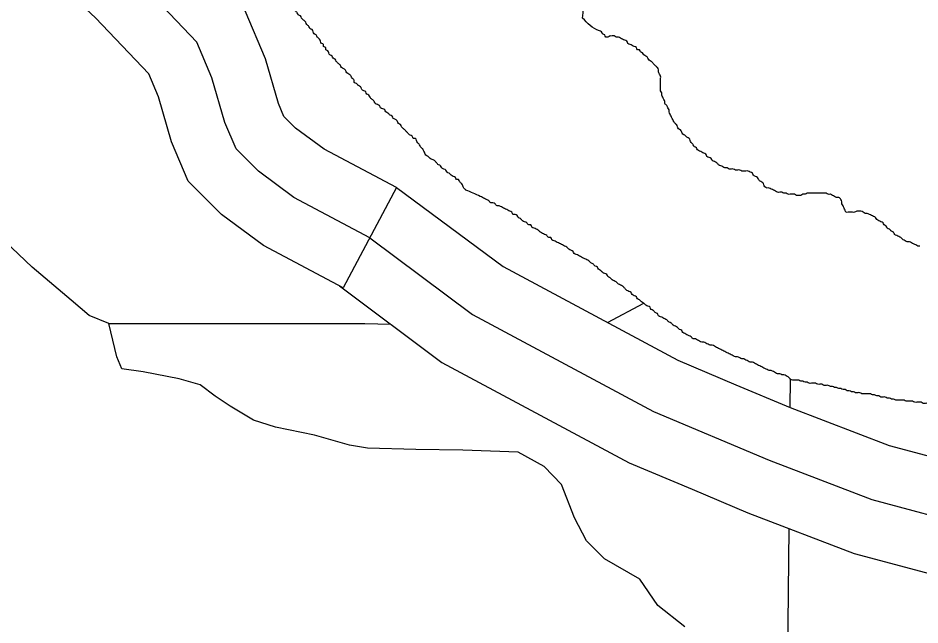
# Model space of a CAD drawing. Extents: x 813775 to 1157140, y 1757555 to 1979907.
# Drawn here: x 1015339 to 1017725, y 1817128 to 1818733 of the extents above; entities that cross this region are included whole.
import ezdxf

# ---------------------------------------------------------------- set-up
doc = ezdxf.new("R2010")
doc.units = 0
for name, color, linetype in [('Level 24', 7, 'Continuous'), ('Level 32', 7, 'Continuous'), ('Level 35', 7, 'Continuous'), ('Level 45', 7, 'Continuous'), ('Level 46', 7, 'Continuous'), ('Level 5', 7, 'Continuous'), ('Level 9', 7, 'Continuous')]:
    doc.layers.add(name, color=color, linetype=linetype)

msp = doc.modelspace()

# ---------------------------------------------------------------- linework, layer by layer
at = {"layer": 'Level 24'}
msp.add_lwpolyline([(1016270, 1818151.8), (1016541.4, 1817949.3), (1017020.2, 1817692.3), (1017326.2, 1817563.9), (1017597.7, 1817460.1), (1017874.1, 1817386), (1018165.4, 1817297.1), (1018313.4, 1817287.2), (1018614.5, 1817272.4), (1018826.8, 1817252.6), (1018905.8, 1817242.7), (1018979.8, 1817287.2), (1019093.3, 1817440.4), (1019216.7, 1817613.3), (1019350, 1817717), (1019562.2, 1817820.8), (1019769.6, 1817860.3), (1019926, 1817840.5)], dxfattribs=at)
at = {"layer": 'Level 32'}
msp.add_line((1016340.3, 1818284.3), (1016199.6, 1818019.4), dxfattribs=at)
for points in [[(1016340.3, 1818284.3), (1016149.2, 1818385.8), (1016073.4, 1818441.8), (1016042.6, 1818472.6), (1016027.9, 1818506.9), (1015993.5, 1818625), (1015940, 1818752.2), (1015755.2, 1818946.1), (1015685.6, 1819011.5)], [(1016199.6, 1818019.4), (1015988.9, 1818131.3), (1015877.1, 1818213.7), (1015789.5, 1818301.4), (1015745, 1818405.5), (1015710.3, 1818524.6), (1015684.8, 1818585.1), (1015543.8, 1818733.1), (1015480.1, 1818792.9)]]:
    msp.add_lwpolyline(points, dxfattribs=at)
at = {"layer": 'Level 35'}
for points in [[(1015579.4, 1817924.7), (1015527.6, 1817946.5), (1015479.8, 1817986.4), (1015376.2, 1818074.1), (1015285.9, 1818159.2), (1015174.3, 1818273.5), (1015100, 1818353.2), (1015036.2, 1818422.3), (1015015, 1818472.8), (1015015, 1818496.8), (1015020.3, 1818536.6), (1015052.2, 1818587.2), (1015129.2, 1818619.1), (1015158.4, 1818621.7), (1015182.3, 1818672.2), (1015166.4, 1818717.4), (1015107.9, 1818773.2), (1015046.9, 1818823.7), (1014977.8, 1818855.6), (1014916.7, 1818879.6), (1014874.2, 1818914.1), (1014839.7, 1818948.7)], [(1016898.7, 1817927.8), (1016994.5, 1817979.2)], [(1015613.9, 1817805.1), (1015600.6, 1817837), (1015579.4, 1817924.7)], [(1015579.4, 1817924.7), (1015839.6, 1817924.7), (1016163.6, 1817924.7), (1016256.6, 1817924.7), (1016325.5, 1817923.2)], [(1016123.3, 1817629.6), (1016020.2, 1817650.9), (1015961.8, 1817669.5), (1015900.7, 1817706.7), (1015860.9, 1817733.3), (1015821, 1817762.6), (1015765.3, 1817778.5), (1015669.7, 1817797.1), (1015613.9, 1817805.1)], [(1017103.3, 1817123.3), (1017031.6, 1817179.1), (1016983.8, 1817249.5), (1016890.8, 1817302.7), (1016843, 1817350.5), (1016811.1, 1817411.7), (1016776.6, 1817499.4), (1016731.5, 1817547.2), (1016662.4, 1817584.5), (1016516.3, 1817589.8), (1016391.5, 1817592.4), (1016264, 1817595.1), (1016216.2, 1817603.1), (1016123.3, 1817629.6)]]:
    msp.add_lwpolyline(points, dxfattribs=at)
at = {"layer": 'Level 45'}
for points in [[(1016340.3, 1818284.3), (1016622.2, 1818076.1), (1017084.9, 1817827.9), (1017238.6, 1817763.3)], [(1016189.4, 1818024.7), (1016460.7, 1817822.4), (1016955.6, 1817556.8), (1017122.5, 1817486.7)], [(1017238.6, 1817763.3), (1017382.1, 1817703.1), (1017644, 1817603), (1017915.5, 1817530.2), (1018192.6, 1817445.6), (1018192, 1817445.6)], [(1017122.5, 1817486.7), (1017270.4, 1817424.6), (1017551.4, 1817317.2), (1017832.8, 1817241.8), (1018138.1, 1817148.6), (1018172, 1817146.3)]]:
    msp.add_lwpolyline(points, dxfattribs=at)
at = {"layer": 'Level 46'}
msp.add_lwpolyline([(1016270, 1818151.8), (1016069.1, 1818258.6), (1015975.3, 1818327.7), (1015916, 1818387), (1015886.4, 1818456.2), (1015851.9, 1818574.8), (1015812.4, 1818668.7), (1015649.5, 1818839.6), (1015358.3, 1819113.3), (1015067.1, 1819330.7), (1014775.8, 1819562.9), (1014257.6, 1819928.6)], dxfattribs=at)
at = {"layer": 'Level 5'}
for points in [[(1017382.3, 1817778.2), (1017381.5, 1817703.3)], [(1017378.2, 1817383.4), (1017322.7, 1812093.8)]]:
    msp.add_lwpolyline(points, dxfattribs=at)
at = {"layer": 'Level 9'}
for points in [[(1016832.7, 1818732.8), (1016825.5, 1818779.6), (1016819.9, 1818785.2), (1016817.1, 1818790.8), (1016814.3, 1818796.4), (1016811.5, 1818802), (1016805.9, 1818804.8), (1016805.9, 1818810.3), (1016803.2, 1818815.9), (1016803.2, 1818821.5), (1016800.4, 1818827.1), (1016794.8, 1818829.9), (1016794.8, 1818835.5), (1016789.2, 1818838.3), (1016786.4, 1818843.8), (1016780.8, 1818846.6), (1016775.3, 1818849.4), (1016769.7, 1818852.2), (1016764.1, 1818855), (1016758.5, 1818857.8), (1016752.9, 1818860.6), (1016747.4, 1818863.4), (1016741.8, 1818866.2), (1016736.2, 1818871.7), (1016730.6, 1818877.3), (1016725, 1818880.1), (1016719.5, 1818880.1), (1016713.9, 1818882.9), (1016708.3, 1818885.7), (1016702.7, 1818888.5), (1016697.1, 1818891.3), (1016694.4, 1818896.9), (1016688.8, 1818896.9), (1016686, 1818902.4), (1016680.4, 1818905.2), (1016674.8, 1818908), (1016672, 1818913.6), (1016666.5, 1818916.4), (1016663.7, 1818922), (1016658.1, 1818924.8), (1016655.3, 1818930.4), (1016649.7, 1818933.1), (1016646.9, 1818938.7), (1016641.4, 1818941.5), (1016635.8, 1818944.3), (1016633, 1818949.9), (1016627.4, 1818952.7), (1016621.8, 1818955.5), (1016619, 1818961.1), (1016613.5, 1818966.6), (1016607.9, 1818972.2), (1016602.3, 1818977.8), (1016599.5, 1818983.4), (1016596.7, 1818989), (1016591.1, 1818994.5), (1016588.4, 1819000.1), (1016582.8, 1819002.9), (1016580, 1819008.5), (1016577.2, 1819014.1), (1016571.6, 1819016.9), (1016568.8, 1819022.5), (1016563.2, 1819028), (1016560.5, 1819033.6), (1016554.9, 1819036.4), (1016552.1, 1819042), (1016546.5, 1819047.6), (1016543.7, 1819053.2), (1016540.9, 1819058.7), (1016535.3, 1819061.5), (1016532.6, 1819067.1), (1016527, 1819072.7), (1016524.2, 1819078.3), (1016521.4, 1819083.9), (1016518.6, 1819089.4), (1016513, 1819095), (1016510.2, 1819100.6), (1016507.5, 1819106.2), (1016504.7, 1819111.8), (1016501.9, 1819117.3), (1016499.1, 1819122.9), (1016493.5, 1819128.5), (1016490.7, 1819134.1), (1016487.9, 1819139.7), (1016482.3, 1819145.3), (1016479.6, 1819150.8), (1016474, 1819156.4), (1016471.2, 1819162), (1016465.6, 1819164.8), (1016462.8, 1819170.4), (1016460, 1819176), (1016454.5, 1819181.5)], [(1016128.1, 1818688.1), (1016122.5, 1818690.9), (1016119.7, 1818696.5), (1016116.9, 1818702.1), (1016111.3, 1818704.8), (1016108.5, 1818710.4), (1016103, 1818716), (1016100.2, 1818721.6), (1016094.6, 1818727.2), (1016089, 1818732.8), (1016086.2, 1818738.3), (1016080.6, 1818741.1), (1016077.9, 1818746.7), (1016072.3, 1818752.3), (1016069.5, 1818757.9), (1016063.9, 1818760.7), (1016061.1, 1818766.2), (1016055.5, 1818769), (1016052.7, 1818774.6), (1016047.2, 1818777.4), (1016044.4, 1818783), (1016038.8, 1818785.8), (1016036, 1818791.4), (1016030.4, 1818796.9), (1016027.6, 1818802.5), (1016022.1, 1818805.3), (1016019.3, 1818810.9), (1016013.7, 1818813.7), (1016010.9, 1818819.3), (1016005.3, 1818822.1), (1016002.5, 1818827.6), (1015997, 1818833.2), (1015994.2, 1818838.8), (1015988.6, 1818841.6), (1015985.8, 1818847.2), (1015983, 1818852.8), (1015977.4, 1818855.6), (1015974.6, 1818861.1), (1015969.1, 1818866.7), (1015966.3, 1818872.3), (1015960.7, 1818875.1), (1015957.9, 1818880.7), (1015952.3, 1818886.3), (1015949.5, 1818891.8), (1015944, 1818894.6), (1015941.2, 1818900.2), (1015938.4, 1818905.8), (1015932.8, 1818908.6), (1015930, 1818914.2), (1015927.2, 1818919.8), (1015921.6, 1818922.5), (1015918.8, 1818928.1), (1015916.1, 1818933.7), (1015910.5, 1818936.5), (1015907.7, 1818942.1), (1015904.9, 1818947.7), (1015902.1, 1818953.2), (1015899.3, 1818958.8), (1015893.7, 1818964.4), (1015890.9, 1818970), (1015888.2, 1818975.6), (1015885.4, 1818981.2), (1015879.8, 1818986.7), (1015877, 1818992.3), (1015874.2, 1818997.9), (1015868.6, 1819000.7), (1015865.8, 1819006.3), (1015863.1, 1819011.9), (1015860.3, 1819017.4), (1015854.7, 1819020.2), (1015851.9, 1819025.8), (1015849.1, 1819031.4), (1015843.5, 1819037), (1015840.7, 1819042.6), (1015835.2, 1819048.1), (1015832.4, 1819053.7), (1015829.6, 1819059.3), (1015824, 1819064.9), (1015821.2, 1819070.5), (1015818.4, 1819076), (1015812.8, 1819078.8), (1015812.8, 1819084.4), (1015810, 1819090), (1015804.5, 1819095.6), (1015801.7, 1819101.2), (1015798.9, 1819106.7), (1015796.1, 1819112.3), (1015793.3, 1819117.9), (1015790.5, 1819123.5), (1015787.7, 1819129.1), (1015784.9, 1819134.7)], [(1016905.3, 1818685.3), (1016899.7, 1818682.5), (1016894.1, 1818682.5), (1016891.3, 1818688.1), (1016885.7, 1818690.9), (1016882.9, 1818696.5), (1016877.4, 1818699.3), (1016832.7, 1818732.8)], [(1016524.2, 1818277.8), (1016518.6, 1818283.4), (1016515.8, 1818289), (1016513, 1818294.6), (1016507.5, 1818300.2), (1016504.7, 1818305.7), (1016499.1, 1818305.7), (1016496.3, 1818311.3), (1016490.7, 1818314.1), (1016485.1, 1818316.9), (1016479.6, 1818322.5), (1016474, 1818325.3), (1016471.2, 1818330.9), (1016465.6, 1818333.6), (1016460, 1818336.4), (1016457.2, 1818342), (1016451.7, 1818344.8), (1016446.1, 1818350.4), (1016440.5, 1818356), (1016434.9, 1818358.8), (1016429.3, 1818361.6), (1016423.8, 1818367.1), (1016418.2, 1818369.9), (1016415.4, 1818375.5), (1016412.6, 1818381.1), (1016409.8, 1818386.7), (1016404.2, 1818392.3), (1016401.4, 1818397.8), (1016395.9, 1818403.4), (1016393.1, 1818409), (1016390.3, 1818414.6), (1016384.7, 1818414.6), (1016381.9, 1818420.2), (1016376.3, 1818423), (1016370.8, 1818428.5), (1016365.2, 1818434.1), (1016359.6, 1818439.7), (1016354, 1818445.3), (1016351.2, 1818450.9), (1016345.7, 1818453.7), (1016342.9, 1818459.2), (1016337.3, 1818464.8), (1016331.7, 1818467.6), (1016328.9, 1818473.2), (1016323.3, 1818476), (1016317.8, 1818481.6), (1016312.2, 1818484.4), (1016309.4, 1818489.9), (1016303.8, 1818492.7), (1016298.2, 1818495.5), (1016295.4, 1818501.1), (1016289.9, 1818503.9), (1016284.3, 1818506.7), (1016281.5, 1818512.3), (1016275.9, 1818517.8), (1016270.3, 1818523.4), (1016267.5, 1818529), (1016262, 1818531.8), (1016259.2, 1818537.4), (1016253.6, 1818540.2), (1016248, 1818545.8), (1016245.2, 1818551.3), (1016239.7, 1818554.1), (1016234.1, 1818559.7), (1016228.5, 1818562.5), (1016228.5, 1818568.1), (1016222.9, 1818573.7), (1016220.1, 1818579.3), (1016214.5, 1818584.8), (1016209, 1818587.6), (1016206.2, 1818593.2), (1016200.6, 1818598.8), (1016195, 1818601.6), (1016192.2, 1818607.2), (1016186.6, 1818612.7), (1016181.1, 1818618.3), (1016178.3, 1818623.9), (1016172.7, 1818626.7), (1016169.9, 1818632.3), (1016164.3, 1818635.1), (1016161.5, 1818640.7), (1016158.8, 1818646.2), (1016153.2, 1818649), (1016153.2, 1818654.6), (1016147.6, 1818657.4), (1016147.6, 1818663), (1016142, 1818665.8), (1016139.2, 1818671.4), (1016136.4, 1818676.9), (1016130.9, 1818682.5), (1016128.1, 1818688.1)], [(1017265.1, 1818328.1), (1017259.5, 1818328.1), (1017254, 1818328.1), (1017248.4, 1818330.9), (1017242.8, 1818330.9), (1017237.2, 1818330.9), (1017231.6, 1818333.6), (1017226.1, 1818333.6), (1017220.5, 1818333.6), (1017214.9, 1818336.4), (1017209.3, 1818336.4), (1017203.7, 1818339.2), (1017198.2, 1818342), (1017192.6, 1818344.8), (1017187, 1818350.4), (1017181.4, 1818353.2), (1017175.9, 1818356), (1017173.1, 1818361.6), (1017167.5, 1818364.3), (1017161.9, 1818367.1), (1017159.1, 1818372.7), (1017153.5, 1818375.5), (1017148, 1818378.3), (1017142.4, 1818381.1), (1017136.8, 1818383.9), (1017134, 1818389.5), (1017128.4, 1818392.3), (1017125.6, 1818397.8), (1017120.1, 1818403.4), (1017117.3, 1818409), (1017114.5, 1818414.6), (1017108.9, 1818417.4), (1017103.3, 1818423), (1017097.7, 1818425.7), (1017095, 1818431.3), (1017092.2, 1818436.9), (1017086.6, 1818439.7), (1017083.8, 1818445.3), (1017081, 1818450.9), (1017075.4, 1818456.4), (1017072.6, 1818462), (1017069.8, 1818467.6), (1017067.1, 1818473.2), (1017064.3, 1818478.8), (1017061.5, 1818484.4), (1017061.5, 1818489.9), (1017058.7, 1818495.5), (1017055.9, 1818501.1), (1017050.3, 1818506.7), (1017050.3, 1818512.3), (1017047.5, 1818517.8), (1017044.7, 1818523.4), (1017042, 1818529), (1017042, 1818534.6), (1017039.2, 1818540.2), (1017039.2, 1818545.8), (1017039.2, 1818551.3), (1017039.2, 1818556.9), (1017039.2, 1818562.5), (1017039.2, 1818568.1), (1017039.2, 1818573.7), (1017039.2, 1818579.3), (1017036.4, 1818584.8), (1017033.6, 1818590.4), (1017033.6, 1818596), (1017030.8, 1818601.6), (1017025.2, 1818607.2), (1017019.6, 1818612.7), (1017014.1, 1818618.3), (1017008.5, 1818621.1), (1017005.7, 1818626.7), (1017000.1, 1818632.3), (1016994.5, 1818635.1), (1016991.7, 1818640.7), (1016986.2, 1818643.4), (1016983.4, 1818649), (1016977.8, 1818649), (1016975, 1818654.6), (1016969.4, 1818657.4), (1016963.8, 1818660.2), (1016958.3, 1818663), (1016952.7, 1818665.8), (1016949.9, 1818671.4), (1016944.3, 1818674.1), (1016938.7, 1818676.9), (1016933.2, 1818679.7), (1016927.6, 1818682.5), (1016922, 1818682.5), (1016916.4, 1818685.3), (1016910.8, 1818685.3), (1016905.3, 1818685.3)], [(1017725.4, 1818129.9), (1017719.8, 1818129.9), (1017714.2, 1818132.7), (1017708.7, 1818135.5), (1017703.1, 1818138.3), (1017697.5, 1818141.1), (1017691.9, 1818141.1), (1017686.4, 1818143.9), (1017680.8, 1818146.6), (1017675.2, 1818152.2), (1017669.6, 1818155), (1017664, 1818157.8), (1017658.5, 1818160.6), (1017655.7, 1818166.2), (1017650.1, 1818169), (1017644.5, 1818174.6), (1017638.9, 1818177.3), (1017636.1, 1818182.9), (1017630.6, 1818185.7), (1017627.8, 1818191.3), (1017622.2, 1818194.1), (1017616.6, 1818196.9), (1017611, 1818199.7), (1017608.2, 1818205.3), (1017602.7, 1818208.1), (1017597.1, 1818210.8), (1017591.5, 1818213.6), (1017585.9, 1818216.4), (1017580.3, 1818216.4), (1017574.8, 1818219.2), (1017569.2, 1818222), (1017563.6, 1818222), (1017558, 1818222), (1017552.5, 1818219.2), (1017546.9, 1818219.2), (1017541.3, 1818219.2), (1017535.7, 1818219.2), (1017530.1, 1818219.2), (1017527.3, 1818224.8), (1017524.6, 1818230.4), (1017521.8, 1818236), (1017519, 1818241.5), (1017519, 1818247.1), (1017516.2, 1818252.7), (1017510.6, 1818258.3), (1017505, 1818258.3), (1017499.4, 1818261.1), (1017493.9, 1818263.9), (1017488.3, 1818266.7), (1017482.7, 1818266.7), (1017477.1, 1818269.5), (1017471.6, 1818269.5), (1017466, 1818269.5), (1017460.4, 1818269.5), (1017454.8, 1818269.5), (1017449.2, 1818269.5), (1017443.7, 1818269.5), (1017438.1, 1818269.5), (1017432.5, 1818269.5), (1017426.9, 1818269.5), (1017421.3, 1818266.7), (1017415.8, 1818266.7), (1017410.2, 1818263.9), (1017404.6, 1818263.9), (1017399, 1818263.9), (1017393.4, 1818266.7), (1017387.9, 1818266.7), (1017382.3, 1818266.7), (1017376.7, 1818266.7), (1017371.1, 1818269.5), (1017365.5, 1818269.5), (1017360, 1818272.2), (1017354.4, 1818272.2), (1017348.8, 1818272.2), (1017343.2, 1818275), (1017337.7, 1818277.8), (1017332.1, 1818280.6), (1017326.5, 1818283.4), (1017320.9, 1818283.4), (1017315.3, 1818286.2), (1017312.5, 1818291.8), (1017309.8, 1818297.4), (1017304.2, 1818300.2), (1017298.6, 1818305.7), (1017295.8, 1818311.3), (1017290.2, 1818314.1), (1017284.6, 1818316.9), (1017281.9, 1818322.5), (1017276.3, 1818325.3), (1017270.7, 1818328.1), (1017265.1, 1818328.1)], [(1016704.4, 1818177.3), (1016698.8, 1818180.1), (1016696, 1818185.7), (1016690.5, 1818185.7), (1016684.9, 1818191.3), (1016679.3, 1818194.1), (1016673.7, 1818196.9), (1016668.1, 1818202.5), (1016662.6, 1818205.3), (1016659.8, 1818210.8), (1016654.2, 1818213.6), (1016648.6, 1818213.6), (1016645.8, 1818219.2), (1016640.2, 1818222), (1016634.7, 1818224.8), (1016629.1, 1818227.6), (1016623.5, 1818230.4), (1016617.9, 1818233.2), (1016612.3, 1818236), (1016606.8, 1818236), (1016601.2, 1818241.5), (1016595.6, 1818244.3), (1016590, 1818244.3), (1016584.5, 1818249.9), (1016578.9, 1818252.7), (1016573.3, 1818255.5), (1016567.7, 1818258.3), (1016562.1, 1818261.1), (1016524.2, 1818277.8)], [(1017181.4, 1817864.8), (1017175.9, 1817867.6), (1017170.3, 1817867.6), (1017164.7, 1817870.3), (1017159.1, 1817873.1), (1017153.5, 1817875.9), (1017148, 1817875.9), (1017142.4, 1817878.7), (1017136.8, 1817881.5), (1017131.2, 1817884.3), (1017125.6, 1817884.3), (1017120.1, 1817889.9), (1017114.5, 1817892.7), (1017108.9, 1817895.5), (1017103.3, 1817898.3), (1017097.7, 1817901), (1017095, 1817906.6), (1017089.4, 1817909.4), (1017083.8, 1817915), (1017078.2, 1817917.8), (1017072.6, 1817920.6), (1017067.1, 1817926.2), (1017061.5, 1817929), (1017055.9, 1817934.5), (1017050.3, 1817937.3), (1017044.7, 1817940.1), (1017039.2, 1817942.9), (1017033.6, 1817945.7), (1017030.8, 1817951.3), (1017025.2, 1817954.1), (1017019.6, 1817959.7), (1017014.1, 1817962.4), (1017011.3, 1817968), (1017005.7, 1817970.8), (1017000.1, 1817973.6), (1016994.5, 1817979.2), (1016988.9, 1817982), (1016983.4, 1817987.6), (1016977.8, 1817990.4), (1016975, 1817995.9), (1016969.4, 1817998.7), (1016963.8, 1818001.5), (1016961.1, 1818007.1), (1016955.5, 1818009.9), (1016949.9, 1818012.7), (1016944.3, 1818018.3), (1016938.7, 1818023.8), (1016933.2, 1818026.6), (1016927.6, 1818029.4), (1016922, 1818035), (1016916.4, 1818037.8), (1016910.8, 1818040.6), (1016905.3, 1818046.2), (1016899.7, 1818049), (1016896.9, 1818054.5), (1016891.3, 1818057.3), (1016885.7, 1818060.1), (1016880.2, 1818065.7), (1016874.6, 1818068.5), (1016871.8, 1818074.1), (1016866.2, 1818076.9), (1016860.6, 1818082.5), (1016855, 1818085.2), (1016849.5, 1818090.8), (1016843.9, 1818093.6), (1016838.3, 1818096.4), (1016832.7, 1818099.2), (1016827.2, 1818102), (1016821.6, 1818104.8), (1016816, 1818107.6), (1016810.4, 1818110.4), (1016807.6, 1818115.9), (1016802, 1818118.7), (1016796.5, 1818121.5), (1016790.9, 1818127.1), (1016785.3, 1818129.9), (1016779.7, 1818132.7), (1016774.1, 1818135.5), (1016768.6, 1818138.3), (1016763, 1818141.1), (1016757.4, 1818143.9), (1016751.8, 1818146.6), (1016749, 1818152.2), (1016743.5, 1818152.2), (1016737.9, 1818157.8), (1016732.3, 1818160.6), (1016726.7, 1818163.4), (1016721.1, 1818166.2), (1016715.6, 1818171.8), (1016710, 1818174.6), (1016704.4, 1818177.3)], [(1017683.6, 1817722.4), (1017678, 1817722.4), (1017672.4, 1817722.4), (1017666.8, 1817722.4), (1017661.2, 1817722.4), (1017655.7, 1817725.2), (1017650.1, 1817725.2), (1017644.5, 1817728), (1017638.9, 1817728), (1017633.4, 1817730.8), (1017627.8, 1817730.8), (1017622.2, 1817730.8), (1017616.6, 1817733.6), (1017611, 1817733.6), (1017605.5, 1817736.4), (1017599.9, 1817736.4), (1017594.3, 1817739.2), (1017588.7, 1817739.2), (1017583.1, 1817739.2), (1017577.6, 1817739.2), (1017572, 1817739.2), (1017566.4, 1817742), (1017560.8, 1817742), (1017555.2, 1817742), (1017549.7, 1817744.7), (1017544.1, 1817744.7), (1017538.5, 1817747.5), (1017532.9, 1817747.5), (1017527.3, 1817750.3), (1017521.8, 1817750.3), (1017516.2, 1817753.1), (1017510.6, 1817753.1), (1017505, 1817755.9), (1017499.4, 1817755.9), (1017493.9, 1817758.7), (1017488.3, 1817758.7), (1017482.7, 1817761.5), (1017477.1, 1817761.5), (1017471.6, 1817761.5), (1017466, 1817764.3), (1017460.4, 1817764.3), (1017454.8, 1817764.3), (1017449.2, 1817767.1), (1017443.7, 1817767.1), (1017438.1, 1817767.1), (1017432.5, 1817767.1), (1017426.9, 1817769.9), (1017421.3, 1817769.9), (1017415.8, 1817772.7), (1017410.2, 1817772.7), (1017404.6, 1817775.4), (1017399, 1817775.4), (1017393.4, 1817775.4), (1017387.9, 1817775.4), (1017382.3, 1817778.2), (1017376.7, 1817783.8), (1017371.1, 1817786.6), (1017365.5, 1817789.4), (1017360, 1817789.4), (1017354.4, 1817792.2), (1017348.8, 1817792.2), (1017343.2, 1817795), (1017337.7, 1817797.8), (1017332.1, 1817800.6), (1017326.5, 1817800.6), (1017320.9, 1817803.4), (1017315.3, 1817806.1), (1017309.8, 1817808.9), (1017304.2, 1817811.7), (1017298.6, 1817814.5), (1017293, 1817817.3), (1017287.4, 1817820.1), (1017281.9, 1817822.9), (1017276.3, 1817822.9), (1017270.7, 1817825.7), (1017265.1, 1817828.5), (1017259.5, 1817831.3), (1017254, 1817831.3), (1017248.4, 1817834.1), (1017242.8, 1817836.8), (1017237.2, 1817836.8), (1017231.6, 1817839.6), (1017226.1, 1817842.4), (1017220.5, 1817845.2), (1017214.9, 1817848), (1017209.3, 1817850.8), (1017203.7, 1817853.6), (1017198.2, 1817856.4), (1017192.6, 1817859.2), (1017187, 1817862), (1017181.4, 1817864.8)], [(1018185.7, 1817666.6), (1018180.1, 1817666.6), (1018174.5, 1817666.6), (1018169, 1817669.4), (1018163.4, 1817669.4), (1018157.8, 1817669.4), (1018152.2, 1817672.2), (1018146.6, 1817672.2), (1018141.1, 1817672.2), (1018135.5, 1817672.2), (1018129.9, 1817675), (1018124.3, 1817675), (1018118.7, 1817677.8), (1018113.2, 1817677.8), (1018107.6, 1817680.6), (1018102, 1817680.6), (1018096.4, 1817680.6), (1018090.8, 1817680.6), (1018085.3, 1817680.6), (1018079.7, 1817683.3), (1018074.1, 1817683.3), (1018068.5, 1817683.3), (1018063, 1817683.3), (1018057.4, 1817683.3), (1018051.8, 1817683.3), (1018046.2, 1817686.1), (1018040.6, 1817686.1), (1018035.1, 1817688.9), (1018029.5, 1817688.9), (1018023.9, 1817691.7), (1018018.3, 1817691.7), (1018012.7, 1817694.5), (1018007.2, 1817694.5), (1018001.6, 1817694.5), (1017996, 1817694.5), (1017990.4, 1817694.5), (1017984.8, 1817694.5), (1017979.3, 1817694.5), (1017973.7, 1817691.7), (1017968.1, 1817694.5), (1017962.5, 1817694.5), (1017956.9, 1817694.5), (1017951.4, 1817694.5), (1017945.8, 1817694.5), (1017940.2, 1817697.3), (1017934.6, 1817697.3), (1017929, 1817697.3), (1017923.5, 1817697.3), (1017917.9, 1817697.3), (1017912.3, 1817697.3), (1017906.7, 1817700.1), (1017901.2, 1817700.1), (1017895.6, 1817700.1), (1017890, 1817700.1), (1017884.4, 1817700.1), (1017878.8, 1817700.1), (1017873.3, 1817702.9), (1017867.7, 1817702.9), (1017862.1, 1817702.9), (1017856.5, 1817705.7), (1017850.9, 1817705.7), (1017845.4, 1817705.7), (1017839.8, 1817705.7), (1017834.2, 1817708.5), (1017828.6, 1817708.5), (1017823, 1817708.5), (1017817.5, 1817711.3), (1017811.9, 1817711.3), (1017806.3, 1817711.3), (1017800.7, 1817711.3), (1017795.1, 1817711.3), (1017789.6, 1817711.3), (1017784, 1817714), (1017778.4, 1817714), (1017772.8, 1817714), (1017767.3, 1817714), (1017761.7, 1817714), (1017756.1, 1817714), (1017750.5, 1817714), (1017744.9, 1817714), (1017739.4, 1817714), (1017733.8, 1817714), (1017728.2, 1817716.8), (1017722.6, 1817716.8), (1017717, 1817716.8), (1017711.5, 1817716.8), (1017705.9, 1817719.6), (1017700.3, 1817719.6), (1017694.7, 1817719.6), (1017689.1, 1817719.6), (1017683.6, 1817722.4)]]:
    msp.add_spline(points, degree=3, dxfattribs=at)

doc.saveas('drawing.dxf')
